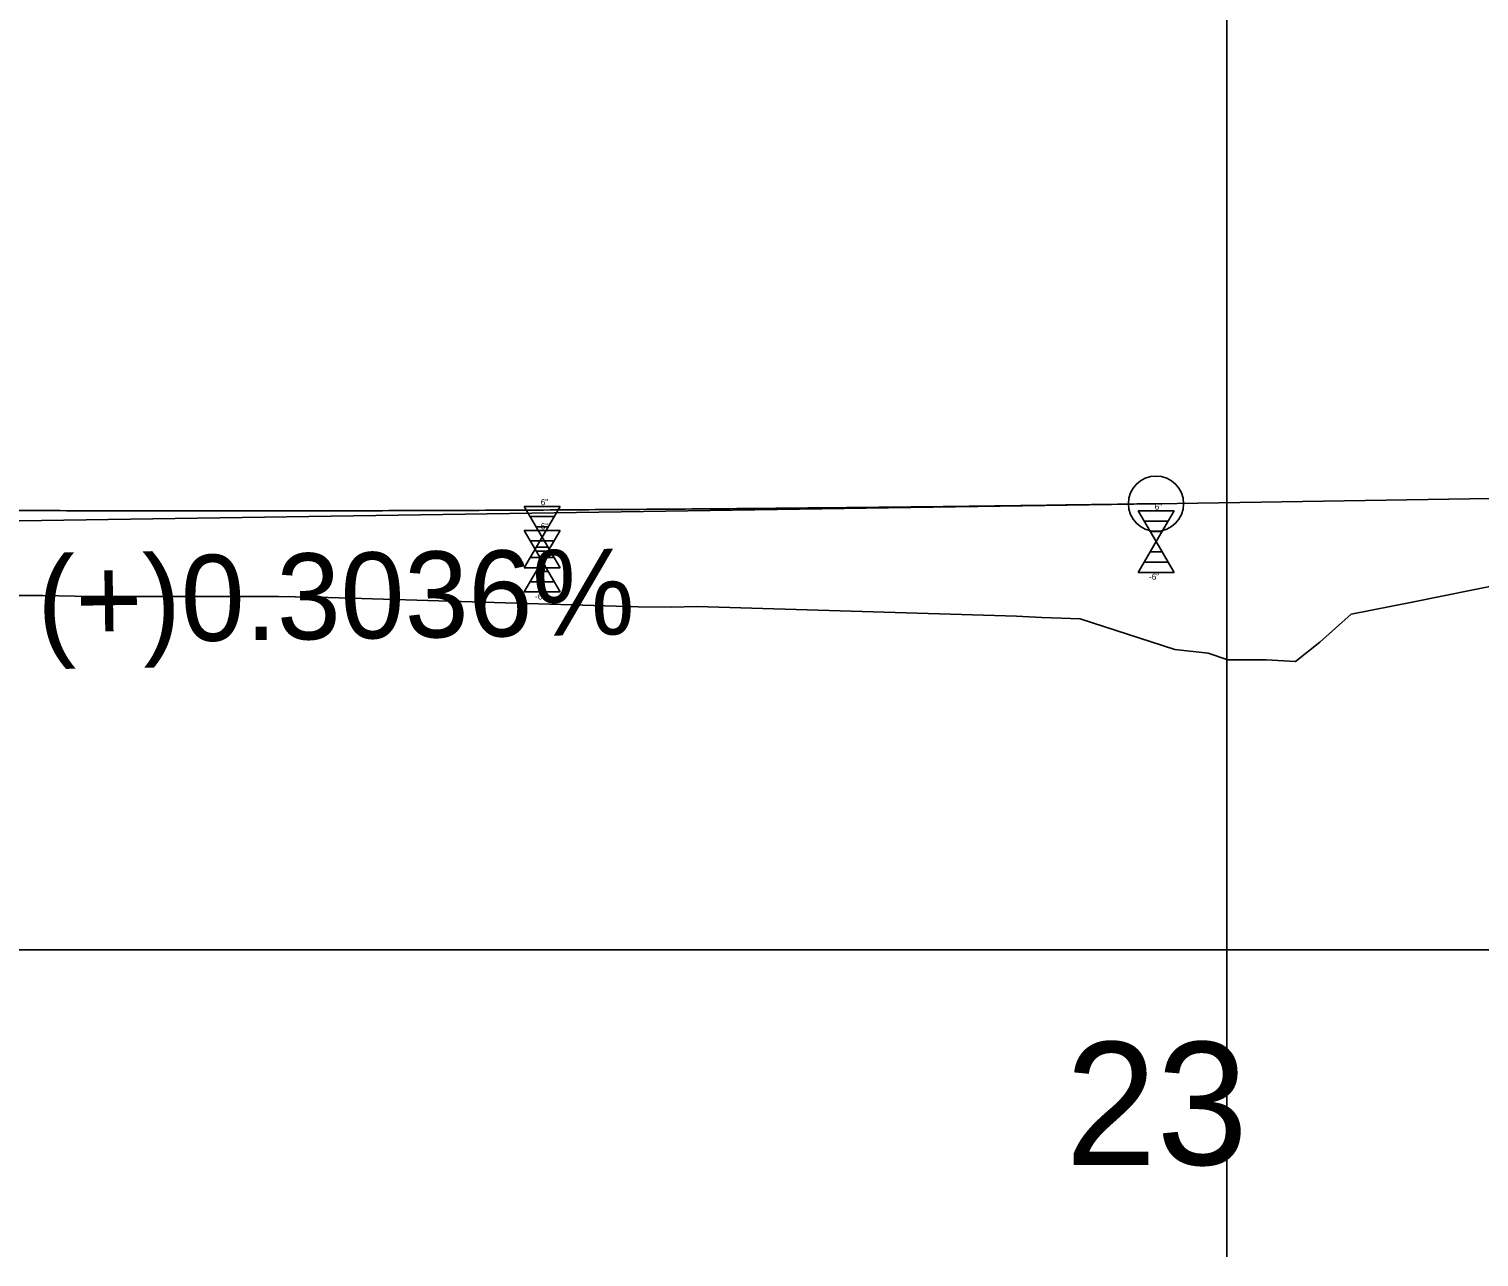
# Model space of a CAD drawing. Extents: x 573468 to 580768, y -57414 to -51768.
# Drawn here: x 574973.4 to 575091.5, y -53123.5 to -53023.5 of the extents above; entities that cross this region are included whole.
import ezdxf

# ---------------------------------------------------------------- set-up
doc = ezdxf.new("R2010")
doc.units = 0
for name, color, linetype in [('Exist Profile Cell', 7, 'Continuous'), ('Exist Vertical Profile Ground Line', 7, 'Continuous'), ('Exist Vertical Profile Horizontal Axis Label Major', 7, 'Continuous'), ('Pattern 2', 7, 'Continuous'), ('Prop Vertical Profile Curve Label', 7, 'Continuous'), ('Prop Vertical Profile Grade', 7, 'Continuous'), ('Prop Vertical Profile Grade Label', 7, 'Continuous'), ('Prop VPI Label', 7, 'Continuous'), ('Scratch_Level_0', 7, 'Continuous')]:
    doc.layers.add(name, color=color, linetype=linetype)

msp = doc.modelspace()

# ---------------------------------------------------------------- linework, layer by layer
at = {"layer": 'Exist Profile Cell'}
for p, q in [((575070.99, -53123.54), (575070.99, -52923.54)), ((573765.21, -53098.54), (577467.91, -53098.54))]:
    msp.add_line(p, q, dxfattribs=at)
at = {"layer": 'Exist Vertical Profile Ground Line'}
msp.add_lwpolyline([(574950.05, -53069.67), (574974.56, -53069.67), (574978.49, -53069.76), (574993.74, -53069.76), (574997.8, -53069.85), (575023.03, -53070.59), (575025.78, -53070.62), (575027.82, -53070.57), (575053.84, -53071.36), (575055.92, -53071.48), (575059.03, -53071.58), (575066.74, -53074.07), (575069.47, -53074.37), (575071.05, -53074.92), (575074.18, -53074.91), (575076.56, -53075.05), (575078.55, -53073.47), (575081.09, -53071.21), (575086.08, -53070.23), (575096.02, -53068.22)], dxfattribs=at)
at = {"layer": 'Pattern 2'}
for p, q in [((575013.75, -53064.39), (575016.68, -53064.39)), ((575013.75, -53064.39), (575015.21, -53066.89)), ((575015.21, -53066.89), (575016.68, -53064.39)), ((575014.24, -53065.23), (575016.19, -53065.23)), ((575014.73, -53066.06), (575015.7, -53066.06)), ((575013.75, -53069.39), (575015.21, -53066.89)), ((575015.21, -53066.89), (575016.68, -53069.39)), ((575014.73, -53067.73), (575015.7, -53067.73)), ((575013.75, -53069.39), (575016.68, -53069.39)), ((575014.24, -53068.56), (575016.19, -53068.56))]:
    msp.add_line(p, q, dxfattribs=at)
at = {"layer": 'Prop Vertical Profile Curve Label'}
msp.add_circle((575065.21, -53062.2), 2.25, dxfattribs=at)
at = {"layer": 'Prop Vertical Profile Grade'}
msp.add_line((575065.21, -53062.2), (575115.21, -53061.44), dxfattribs=at)
msp.add_spline([(574855.21, -53061.04), (574859.41, -53061.15), (574863.61, -53061.26), (574867.81, -53061.36), (574872.01, -53061.45), (574876.21, -53061.55), (574880.41, -53061.64), (574884.61, -53061.73), (574888.81, -53061.81), (574893.01, -53061.89), (574897.21, -53061.97), (574901.41, -53062.04), (574905.61, -53062.11), (574909.81, -53062.18), (574914.01, -53062.24), (574918.21, -53062.3), (574922.41, -53062.36), (574926.61, -53062.41), (574930.81, -53062.46), (574935.01, -53062.51), (574939.21, -53062.55), (574943.41, -53062.59), (574947.61, -53062.62), (574951.81, -53062.65), (574956.01, -53062.68), (574960.21, -53062.71), (574964.41, -53062.73), (574968.61, -53062.75), (574972.81, -53062.76), (574977.01, -53062.77), (574981.21, -53062.78), (574985.41, -53062.78), (574989.61, -53062.79), (574993.81, -53062.78), (574998.01, -53062.78), (575002.21, -53062.77), (575006.41, -53062.75), (575010.61, -53062.74), (575014.81, -53062.72), (575019.01, -53062.69), (575023.21, -53062.66), (575027.41, -53062.63), (575031.61, -53062.6), (575035.81, -53062.56), (575040.01, -53062.52), (575044.21, -53062.48), (575048.41, -53062.43), (575052.61, -53062.38), (575056.81, -53062.32), (575061.01, -53062.26), (575065.21, -53062.2)], degree=3, dxfattribs=at)
at = {"layer": 'Prop VPI Label'}
msp.add_line((575065.21, -53062.2), (574962.96, -53063.75), dxfattribs=at)
at = {"layer": 'Scratch_Level_0'}
for p, q in [((575013.75, -53062.42), (575016.68, -53062.42)), ((575013.75, -53062.42), (575015.21, -53064.92)), ((575015.21, -53064.92), (575016.68, -53062.42)), ((575014.24, -53063.25), (575016.19, -53063.25)), ((575063.75, -53062.79), (575066.68, -53062.79)), ((575063.75, -53062.79), (575065.21, -53065.29)), ((575064.24, -53063.62), (575066.19, -53063.62)), ((575065.21, -53065.29), (575066.68, -53062.79)), ((575013.75, -53067.42), (575015.21, -53064.92)), ((575014.73, -53064.09), (575015.7, -53064.09)), ((575015.21, -53064.92), (575016.68, -53067.42)), ((575064.73, -53064.46), (575065.7, -53064.46)), ((575014.73, -53065.75), (575015.7, -53065.75)), ((575063.75, -53067.79), (575065.21, -53065.29)), ((575065.21, -53065.29), (575066.68, -53067.79)), ((575014.24, -53066.59), (575016.19, -53066.59)), ((575064.24, -53066.96), (575066.19, -53066.96)), ((575064.73, -53066.12), (575065.7, -53066.12)), ((575013.75, -53067.42), (575016.68, -53067.42)), ((575063.75, -53067.79), (575066.68, -53067.79))]:
    msp.add_line(p, q, dxfattribs=at)

# ---------------------------------------------------------------- texts
at = {"layer": 'Exist Vertical Profile Horizontal Axis Label Major'}
msp.add_text('23', height=10, dxfattribs=at).set_placement((575057.82, -53116.04))
at = {"layer": 'Pattern 2'}
for s, p in [('6"', (575015.1, -53064.29)), ('-6"', (575014.64, -53070))]:
    msp.add_text(s, height=0.5, rotation=360, dxfattribs=at).set_placement(p)
at = {"layer": 'Prop Vertical Profile Grade Label'}
msp.add_text('(+)0.3036%', height=7, rotation=0.8696, dxfattribs=at).set_placement((574974.14, -53073.58))
at = {"layer": 'Scratch_Level_0'}
for s, p in [('6"', (575015.1, -53062.32)), ('6"', (575065.1, -53062.69)), ('-6"', (575014.64, -53068.02)), ('-6"', (575064.64, -53068.39))]:
    msp.add_text(s, height=0.5, dxfattribs=at).set_placement(p)

doc.saveas('drawing.dxf')
